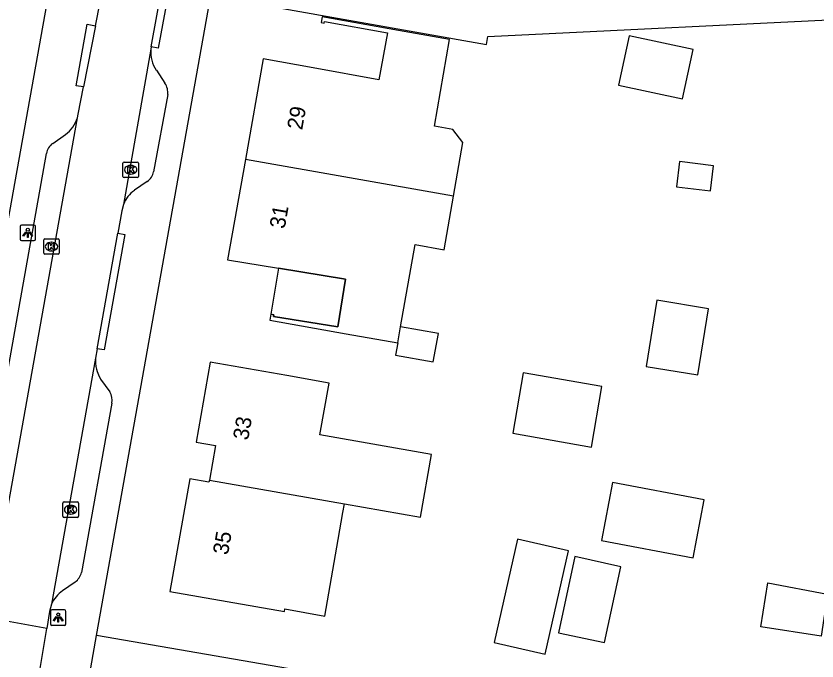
# Model space of a CAD drawing. Extents: x 163686 to 164493, y 382719 to 383870.
# Drawn here: x 163904.7 to 163956.3, y 383416.8 to 383458.3 of the extents above; entities that cross this region are included whole.
import ezdxf

# ---------------------------------------------------------------- set-up
doc = ezdxf.new("R2010")
doc.units = 0
for name, color, linetype in [('IMGEO_Kolk', 7, 'Continuous'), ('IMGEO_Lichtpunt', 7, 'Continuous'), ('IMGEO_Pand', 7, 'Continuous'), ('IMGEO_Pand_nummerreeks', 7, 'Continuous'), ('IMGEO_Pand_overbouw', 7, 'Continuous'), ('IMGEO_Rijbaan_lokaal_open', 7, 'Continuous'), ('IMGEO_Voetpad_open', 7, 'Continuous')]:
    doc.layers.add(name, color=color, linetype=linetype)

msp = doc.modelspace()

# ---------------------------------------------------------------- linework, layer by layer
at = {"layer": 'IMGEO_Kolk'}
for p, q in [((163911.62, 383448.011), (163911.62, 383448.863)), ((163911.695, 383448.937), (163912.547, 383448.937)), ((163912.108, 383448.717), (163912.133, 383448.717)), ((163912.621, 383448.863), (163912.621, 383448.011)), ((163912.131, 383448.157), (163912.106, 383448.157)), ((163912.547, 383447.937), (163911.695, 383447.937)), ((163906.588, 383443.994), (163907.44, 383443.994)), ((163906.513, 383443.068), (163906.513, 383443.92)), ((163907.001, 383443.774), (163907.026, 383443.774)), ((163907.514, 383443.92), (163907.514, 383443.068)), ((163907.44, 383442.994), (163906.588, 383442.994)), ((163907.024, 383443.214), (163906.999, 383443.214)), ((163907.749, 383426.124), (163907.749, 383426.976)), ((163907.824, 383427.05), (163908.676, 383427.05)), ((163908.75, 383426.976), (163908.75, 383426.124)), ((163908.237, 383426.83), (163908.262, 383426.83)), ((163908.676, 383426.05), (163907.824, 383426.05)), ((163908.26, 383426.27), (163908.235, 383426.27))]:
    msp.add_line(p, q, dxfattribs=at)
for points in [[(163911.62, 383448.011), (163911.62, 383448.863)], [(163911.695, 383448.937), (163912.547, 383448.937)], [(163911.941, 383448.637), (163912.064, 383448.637), (163912.064, 383448.486), (163912.194, 383448.637), (163912.358, 383448.637), (163912.212, 383448.486), (163912.365, 383448.237), (163912.213, 383448.237), (163912.128, 383448.401), (163912.064, 383448.334), (163912.064, 383448.237), (163911.941, 383448.237), (163911.941, 383448.637)], [(163912.621, 383448.863), (163912.621, 383448.011)], [(163912.547, 383447.937), (163911.695, 383447.937)], [(163906.588, 383443.994), (163907.44, 383443.994)], [(163906.513, 383443.068), (163906.513, 383443.92)], [(163906.834, 383443.694), (163906.957, 383443.694), (163906.957, 383443.543), (163907.087, 383443.694), (163907.251, 383443.694), (163907.105, 383443.543), (163907.258, 383443.294), (163907.106, 383443.294), (163907.021, 383443.458), (163906.957, 383443.391), (163906.957, 383443.294), (163906.834, 383443.294), (163906.834, 383443.694)], [(163907.514, 383443.92), (163907.514, 383443.068)], [(163907.44, 383442.994), (163906.588, 383442.994)], [(163907.749, 383426.124), (163907.749, 383426.976)], [(163907.824, 383427.05), (163908.676, 383427.05)], [(163908.75, 383426.976), (163908.75, 383426.124)], [(163908.07, 383426.75), (163908.193, 383426.75), (163908.193, 383426.599), (163908.323, 383426.75), (163908.487, 383426.75), (163908.341, 383426.599), (163908.494, 383426.35), (163908.342, 383426.35), (163908.257, 383426.514), (163908.193, 383426.447), (163908.193, 383426.35), (163908.07, 383426.35), (163908.07, 383426.75)], [(163908.676, 383426.05), (163907.824, 383426.05)]]:
    msp.add_lwpolyline(points, dxfattribs=at)
for centre, start, end in [((163911.697, 383448.861), 91.552, 178.448), ((163911.697, 383448.861), 91.552, 178.448), ((163912.545, 383448.861), 1.552, 88.448), ((163912.545, 383448.861), 1.552, 88.448), ((163911.697, 383448.013), 181.552, 268.448), ((163911.697, 383448.013), 181.552, 268.448), ((163912.545, 383448.013), 271.552, 358.448), ((163912.545, 383448.013), 271.552, 358.448), ((163906.59, 383443.918), 91.552, 178.448), ((163906.59, 383443.918), 91.552, 178.448), ((163907.438, 383443.918), 1.552, 88.448), ((163907.438, 383443.918), 1.552, 88.448), ((163906.59, 383443.07), 181.552, 268.448), ((163906.59, 383443.07), 181.552, 268.448), ((163907.438, 383443.07), 271.552, 358.448), ((163907.438, 383443.07), 271.552, 358.448), ((163907.826, 383426.974), 91.552, 178.448), ((163907.826, 383426.974), 91.552, 178.448), ((163908.674, 383426.974), 1.552, 88.448), ((163908.674, 383426.974), 1.552, 88.448), ((163907.826, 383426.126), 181.552, 268.448), ((163907.826, 383426.126), 181.552, 268.448), ((163908.674, 383426.126), 271.552, 358.448), ((163908.674, 383426.126), 271.552, 358.448)]:
    msp.add_arc(centre, 0.0765, start, end, dxfattribs=at)
for centre, major_axis, ratio, start_param, end_param in [((163912.107, 383448.437), (-0.387, 0.002), 0.722429, 4.712389, 7.853982), ((163912.132, 383448.437), (-0.39, 0.002), 0.717154, 1.570796, 4.712389), ((163907, 383443.494), (-0.387, 0.002), 0.722429, 4.712389, 7.853982), ((163907.025, 383443.494), (-0.39, 0.002), 0.717154, 1.570796, 4.712389), ((163908.236, 383426.55), (-0.387, 0.002), 0.722429, 4.712389, 7.853982), ((163908.261, 383426.55), (-0.39, 0.002), 0.717154, 1.570796, 4.712389)]:
    msp.add_ellipse(centre, major_axis=major_axis, ratio=ratio, start_param=start_param, end_param=end_param, dxfattribs=at)
at = {"layer": 'IMGEO_Lichtpunt'}
for p, q in [((163904.992, 383444.78), (163904.992, 383443.973)), ((163904.992, 383444.78), (163904.992, 383443.973)), ((163905.894, 383444.875), (163905.086, 383444.875)), ((163905.894, 383444.875), (163905.086, 383444.875)), ((163905.988, 383443.973), (163905.988, 383444.78)), ((163905.988, 383443.973), (163905.988, 383444.78)), ((163905.086, 383443.879), (163905.894, 383443.879)), ((163905.086, 383443.879), (163905.894, 383443.879)), ((163906.952, 383420.005), (163906.952, 383419.198)), ((163906.952, 383420.005), (163906.952, 383419.198)), ((163907.854, 383420.1), (163907.046, 383420.1)), ((163907.854, 383420.1), (163907.046, 383420.1)), ((163907.948, 383419.198), (163907.948, 383420.005)), ((163907.948, 383419.198), (163907.948, 383420.005)), ((163907.046, 383419.104), (163907.854, 383419.104)), ((163907.046, 383419.104), (163907.854, 383419.104))]:
    msp.add_line(p, q, dxfattribs=at)
for points in [[(163905.366, 383444.444), (163905.405, 383444.416), (163905.217, 383444.154), (163905.179, 383444.181), (163905.366, 383444.444)], [(163905.468, 383444.396), (163905.515, 383444.396), (163905.515, 383444.074), (163905.468, 383444.074), (163905.468, 383444.396)], [(163905.578, 383444.416), (163905.616, 383444.443), (163905.803, 383444.181), (163905.764, 383444.153), (163905.578, 383444.416)], [(163907.326, 383419.669), (163907.365, 383419.641), (163907.177, 383419.379), (163907.139, 383419.406), (163907.326, 383419.669)], [(163907.428, 383419.621), (163907.475, 383419.621), (163907.475, 383419.299), (163907.428, 383419.299), (163907.428, 383419.621)], [(163907.538, 383419.641), (163907.576, 383419.668), (163907.763, 383419.406), (163907.724, 383419.378), (163907.538, 383419.641)]]:
    msp.add_lwpolyline(points, dxfattribs=at)
for centre in [(163905.491, 383444.578), (163907.451, 383419.803)]:
    msp.add_circle(centre, 0.0994, dxfattribs=at)
for centre, start, end in [((163905.086, 383444.78), 90, 180), ((163905.086, 383444.78), 90, 180), ((163905.894, 383444.78), 0, 90), ((163905.894, 383444.78), 0, 90), ((163905.086, 383443.973), 180, 270), ((163905.086, 383443.973), 180, 270), ((163905.894, 383443.973), 270, 0), ((163905.894, 383443.973), 270, 360), ((163907.046, 383420.005), 90, 180), ((163907.046, 383420.005), 90, 180), ((163907.854, 383420.005), 0, 90), ((163907.854, 383420.005), 0, 90), ((163907.046, 383419.198), 180, 270), ((163907.046, 383419.198), 180, 270), ((163907.854, 383419.198), 270, 0), ((163907.854, 383419.198), 270, 360)]:
    msp.add_arc(centre, 0.0946, start, end, dxfattribs=at)
at = {"layer": 'IMGEO_Pand'}
for points in [[(163932.921, 383446.747), (163933.512, 383450.188), (163932.882, 383451.04), (163931.702, 383451.249), (163932.661, 383456.833), (163929.379, 383457.414), (163924.455, 383458.287), (163924.387, 383457.919), (163924.59, 383457.881), (163924.608, 383457.987), (163928.667, 383457.248), (163928.116, 383454.224), (163923.882, 383454.995), (163920.655, 383455.582), (163919.508, 383449.108)], [(163948.363, 383456.174), (163944.236, 383457.057), (163943.557, 383453.883), (163947.684, 383453), (163948.363, 383456.174)], [(163919.508, 383449.108), (163918.361, 383442.634), (163921.653, 383442.099), (163925.967, 383441.397), (163925.467, 383438.314), (163921.33, 383438.987), (163921.348, 383439.096), (163921.142, 383439.13), (163921.081, 383438.756), (163926.005, 383437.884), (163929.329, 383437.295)], [(163932.921, 383446.747), (163919.508, 383449.108)], [(163949.67, 383448.694), (163947.484, 383448.962), (163947.286, 383447.342), (163949.472, 383447.074), (163949.67, 383448.694)], [(163929.513, 383438.333), (163930.448, 383443.615), (163932.328, 383443.292), (163932.921, 383446.747)], [(163945.333, 383435.769), (163948.654, 383435.228), (163949.349, 383439.492), (163946.028, 383440.033), (163945.333, 383435.769)], [(163929.329, 383437.295), (163929.187, 383436.495), (163931.619, 383436.064), (163931.944, 383437.902), (163929.513, 383438.333)], [(163929.329, 383437.295), (163929.513, 383438.333)], [(163925.896, 383426.92), (163930.791, 383426.059), (163931.503, 383430.096), (163924.31, 383431.363), (163924.899, 383434.706), (163922.172, 383435.187), (163917.247, 383436.055), (163916.339, 383430.905), (163917.581, 383430.687), (163917.187, 383428.453)], [(163942.486, 383434.477), (163937.418, 383435.367), (163936.733, 383431.47), (163941.802, 383430.579), (163942.486, 383434.477)], [(163917.187, 383428.453), (163917.162, 383428.313), (163915.921, 383428.531), (163914.645, 383421.292), (163922.025, 383419.992), (163922.053, 383420.156), (163924.624, 383419.703), (163925.492, 383424.628), (163925.799, 383426.371), (163925.896, 383426.92)], [(163917.187, 383428.453), (163925.896, 383426.92)], [(163943.173, 383428.304), (163942.466, 383424.556), (163948.36, 383423.444), (163949.068, 383427.192), (163943.173, 383428.304)], [(163935.535, 383418.003), (163938.822, 383417.253), (163940.339, 383423.907), (163937.052, 383424.657), (163935.535, 383418.003)], [(163943.7, 383422.878), (163940.743, 383423.532), (163939.683, 383418.631), (163942.643, 383417.99), (163943.7, 383422.878)], [(163953.169, 383421.831), (163957.028, 383421.115), (163956.607, 383418.413), (163952.731, 383419.017), (163953.169, 383421.831)]]:
    msp.add_lwpolyline(points, dxfattribs=at)
at = {"layer": 'IMGEO_Pand_overbouw'}
msp.add_lwpolyline([(163925.967, 383441.397), (163921.653, 383442.099), (163921.142, 383439.13), (163921.348, 383439.096), (163921.33, 383438.987), (163925.467, 383438.314)], close=True, dxfattribs=at)
at = {"layer": 'IMGEO_Rijbaan_lokaal_open'}
for points in [[(163913.447, 383456.345), (163914.174, 383460.376), (163915.167, 383464.764)], [(163909.856, 383457.697), (163910.437, 383460.667)], [(163909.856, 383457.697), (163909.089, 383453.777)], [(163913.447, 383456.345), (163913.427, 383456.197)], [(163913.427, 383456.197), (163911.66, 383446.21)], [(163908.69, 383451.789), (163908.743, 383452.009), (163909.089, 383453.777)], [(163903.693, 383423.896), (163908.69, 383451.789)], [(163911.66, 383446.21), (163911.553, 383445.789), (163911.296, 383444.351)], [(163909.97, 383436.915), (163911.296, 383444.351)], [(163909.97, 383436.915), (163909.861, 383436.31)], [(163909.861, 383436.31), (163907.025, 383420.47)], [(163907.025, 383420.47), (163906.886, 383420.004), (163906.707, 383418.906)], [(163906.707, 383418.906), (163902.917, 383419.586)], [(163906.073, 383415.027), (163906.707, 383418.906)]]:
    msp.add_lwpolyline(points, dxfattribs=at)
at = {"layer": 'IMGEO_Voetpad_open'}
for points in [[(163915.167, 383464.764), (163915.581, 383464.647), (163914.612, 383460.207), (163913.897, 383456.274), (163913.447, 383456.345)], [(163899.759, 383420.325), (163906.853, 383459.8)], [(163909.926, 383418.451), (163917.248, 383459.454), (163917.296, 383459.667)], [(163917.296, 383459.667), (163935.036, 383456.499), (163935.139, 383457.026), (163959.724, 383458.221), (163979.186, 383458.312)], [(163909.089, 383453.777), (163908.61, 383453.841), (163909.32, 383457.812), (163909.856, 383457.697)], [(163913.772, 383454.844), (163914.327, 383454.009)], [(163914.516, 383453.274), (163913.596, 383448.314)], [(163907.107, 383450.134), (163907.924, 383450.714)], [(163902.632, 383426.799), (163906.691, 383449.49)], [(163913.186, 383447.686), (163912.359, 383447.114)], [(163911.296, 383444.351), (163911.739, 383444.274), (163910.405, 383436.851), (163909.97, 383436.915)], [(163909.861, 383436.31), (163909.853, 383435.99), (163909.875, 383435.773), (163909.911, 383435.593), (163909.951, 383435.452), (163910.037, 383435.231), (163910.184, 383434.963), (163910.769, 383434.129)], [(163910.913, 383433.405), (163908.954, 383422.514)], [(163908.537, 383421.889), (163907.735, 383421.316)], [(163909.547, 383416.365), (163909.926, 383418.451)], [(163970.084, 383408.049), (163941.446, 383413.092), (163934.653, 383414.182), (163909.926, 383418.451)]]:
    msp.add_lwpolyline(points, dxfattribs=at)
for centre, radius, start, end in [((163915.454, 383455.994), 2.038, 174.2685, 214.3414), ((163913.317, 383453.358), 1.202, 356.0128, 32.8287), ((163906.729, 383452.376), 2.047, 305.7162, 343.3396), ((163907.627, 383449.342), 0.948, 123.2784, 170.9997), ((163912.598, 383448.518), 1.018, 305.2529, 348.4688), ((163913.491, 383445.516), 1.958, 125.3237, 159.2517), ((163909.896, 383433.579), 1.032, 350.2965, 32.2016), ((163907.897, 383422.768), 1.087, 306.0701, 346.5074), ((163908.833, 383419.674), 1.976, 123.7644, 156.226)]:
    msp.add_arc(centre, radius, start, end, dxfattribs=at)

# ---------------------------------------------------------------- texts
at = {"layer": 'IMGEO_Pand_nummerreeks'}
for s, rotation, p in [('29', 79.9531, (163923.167, 383450.959)), ('31', 79.9505, (163922.04, 383444.596)), ('33', 80.0021, (163919.683, 383430.981)), ('35', 80.0021, (163918.382, 383423.599))]:
    msp.add_text(s, height=1, rotation=rotation, dxfattribs=at).set_placement(p)

doc.saveas('drawing.dxf')
